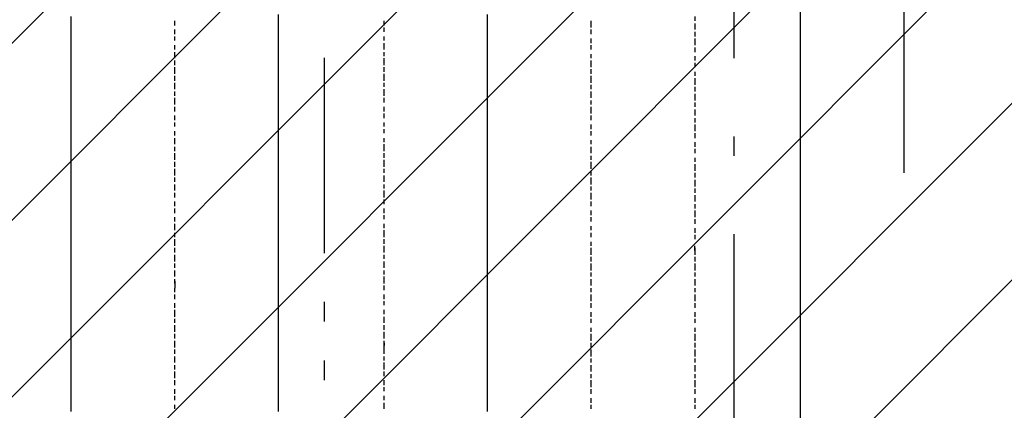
# Model space of a CAD drawing. Extents: x 997 to 109698, y 921 to 94021.
# Tile 395 of 656: x 16113 to 18005, y 39058 to 39808. Entities that reach past the tile are written whole.
import ezdxf

# ---------------------------------------------------------------- set-up
doc = ezdxf.new("R2010")
doc.units = 0
doc.header["$MEASUREMENT"] = 0
for name, color, linetype in [('12', 7, 'CONTINUOUS'), ('28', 7, 'CONTINUOUS'), ('40', 7, 'CONTINUOUS')]:
    doc.layers.add(name, color=color, linetype=linetype)

msp = doc.modelspace()

# ---------------------------------------------------------------- linework, layer by layer
at = {"layer": '12', "color": 1}
for p, q in [((17811.630503, 40512.563401), (17811.630503, 39513.563401)), ((17409.630503, 39813.563401), (17409.630503, 39805.563401)), ((16410.630503, 39796.563401), (16410.630503, 39805.563401)), ((16812.630503, 39796.563401), (16812.630503, 39805.563401)), ((16812.630503, 39784.563401), (16812.630503, 39792.563401)), ((17210.630503, 39792.563401), (17210.630503, 39805.563401)), ((17409.630503, 39800.563401), (17409.630503, 39788.563401)), ((16410.630503, 39779.563401), (16410.630503, 39788.563401)), ((16410.630503, 39767.563401), (16410.630503, 39775.563401)), ((16812.630503, 39767.563401), (16812.630503, 39775.563401)), ((17210.630503, 39779.563401), (17210.630503, 39788.563401)), ((17409.630503, 39784.563401), (17409.630503, 39775.563401)), ((16410.630503, 39750.563401), (16410.630503, 39758.563401)), ((16812.630503, 39750.563401), (16812.630503, 39762.563401)), ((17210.630503, 39762.563401), (17210.630503, 39771.563401)), ((17210.630503, 39750.563401), (17210.630503, 39758.563401)), ((17409.630503, 39771.563401), (17409.630503, 39758.563401)), ((17409.630503, 39754.563401), (17409.630503, 39745.563401)), ((16410.630503, 39733.563401), (16410.630503, 39745.563401)), ((16812.630503, 39737.563401), (16812.630503, 39745.563401)), ((17210.630503, 39733.563401), (17210.630503, 39741.563401)), ((17409.630503, 39737.563401), (17409.630503, 39729.563401)), ((16410.630503, 39720.563401), (16410.630503, 39729.563401)), ((16410.630503, 39703.563401), (16410.630503, 39716.563401)), ((16812.630503, 39720.563401), (16812.630503, 39733.563401)), ((16812.630503, 39707.563401), (16812.630503, 39716.563401)), ((17210.630503, 39716.563401), (17210.630503, 39729.563401)), ((17409.630503, 39724.563401), (17409.630503, 39716.563401)), ((16410.630503, 39690.563401), (16410.630503, 39699.563401)), ((16812.630503, 39690.563401), (16812.630503, 39703.563401)), ((17210.630503, 39703.563401), (17210.630503, 39712.563401)), ((17210.630503, 39686.563401), (17210.630503, 39699.563401)), ((17409.630503, 39707.563401), (17409.630503, 39699.563401)), ((16410.630503, 39674.563401), (16410.630503, 39686.563401)), ((16812.630503, 39678.563401), (16812.630503, 39686.563401)), ((17210.630503, 39674.563401), (17210.630503, 39682.563401)), ((17409.630503, 39695.563401), (17409.630503, 39682.563401)), ((17409.630503, 39678.563401), (17409.630503, 39669.563401)), ((16410.630503, 39661.563401), (16410.630503, 39669.563401)), ((16812.630503, 39661.563401), (16812.630503, 39674.563401)), ((17210.630503, 39657.563401), (17210.630503, 39669.563401)), ((17409.630503, 39665.563401), (17409.630503, 39652.563401)), ((16410.630503, 39644.563401), (16410.630503, 39657.563401)), ((16410.630503, 39631.563401), (16410.630503, 39640.563401)), ((16812.630503, 39648.563401), (16812.630503, 39657.563401)), ((16812.630503, 39631.563401), (16812.630503, 39640.563401)), ((17210.630503, 39644.563401), (17210.630503, 39652.563401)), ((17210.630503, 39627.563401), (17210.630503, 39640.563401)), ((17409.630503, 39648.563401), (17409.630503, 39640.563401)), ((16410.630503, 39614.563401), (16410.630503, 39623.563401)), ((16812.630503, 39618.563401), (16812.630503, 39627.563401)), ((17210.630503, 39614.563401), (17210.630503, 39623.563401)), ((17409.630503, 39635.563401), (17409.630503, 39623.563401)), ((16410.630503, 39602.563401), (16410.630503, 39610.563401)), ((16812.630503, 39602.563401), (16812.630503, 39610.563401)), ((17210.630503, 39597.563401), (17210.630503, 39606.563401)), ((17409.630503, 39618.563401), (17409.630503, 39610.563401)), ((17409.630503, 39606.563401), (17409.630503, 39593.563401)), ((16410.630503, 39585.563401), (16410.630503, 39593.563401)), ((16812.630503, 39589.563401), (16812.630503, 39597.563401)), ((17210.630503, 39585.563401), (17210.630503, 39593.563401)), ((17409.630503, 39589.563401), (17409.630503, 39580.563401)), ((16410.630503, 39568.563401), (16410.630503, 39580.563401)), ((16812.630503, 39572.563401), (16812.630503, 39580.563401)), ((16812.630503, 39555.563401), (16812.630503, 39568.563401)), ((17210.630503, 39568.563401), (17210.630503, 39576.563401)), ((17409.630503, 39572.563401), (17409.630503, 39563.563401)), ((16410.630503, 39555.563401), (16410.630503, 39563.563401)), ((16410.630503, 39538.563401), (16410.630503, 39551.563401)), ((16812.630503, 39542.563401), (16812.630503, 39551.563401)), ((17210.630503, 39551.563401), (17210.630503, 39563.563401)), ((17210.630503, 39538.563401), (17210.630503, 39546.563401)), ((17409.630503, 39559.563401), (17409.630503, 39551.563401)), ((16410.630503, 39525.563401), (16410.630503, 39534.563401)), ((16812.630503, 39525.563401), (16812.630503, 39538.563401)), ((17210.630503, 39521.563401), (17210.630503, 39534.563401)), ((17409.630503, 39542.563401), (17409.630503, 39534.563401)), ((17409.630503, 39530.563401), (17409.630503, 39517.563401)), ((16410.630503, 39508.563401), (16410.630503, 39521.563401)), ((16812.630503, 39513.563401), (16812.630503, 39521.563401)), ((16812.630503, 39496.563401), (16812.630503, 39508.563401)), ((17210.630503, 39508.563401), (17210.630503, 39517.563401)), ((17409.630503, 39513.563401), (17409.630503, 39504.563401)), ((16410.630503, 39496.563401), (16410.630503, 39504.563401)), ((16410.630503, 39479.563401), (16410.630503, 39491.563401)), ((16812.630503, 39483.563401), (16812.630503, 39491.563401)), ((17210.630503, 39491.563401), (17210.630503, 39504.563401)), ((17409.630503, 39500.563401), (17409.630503, 39487.563401)), ((16410.630503, 39466.563401), (16410.630503, 39475.563401)), ((16812.630503, 39466.563401), (16812.630503, 39479.563401)), ((17210.630503, 39479.563401), (17210.630503, 39487.563401)), ((17210.630503, 39462.563401), (17210.630503, 39475.563401)), ((17409.630503, 39483.563401), (17409.630503, 39475.563401)), ((17409.630503, 39470.563401), (17409.630503, 39458.563401)), ((16410.630503, 39449.563401), (16410.630503, 39458.563401)), ((16812.630503, 39453.563401), (16812.630503, 39462.563401)), ((17210.630503, 39449.563401), (17210.630503, 39458.563401)), ((17409.630503, 39453.563401), (17409.630503, 39445.563401)), ((16410.630503, 39436.563401), (16410.630503, 39445.563401)), ((16812.630503, 39436.563401), (16812.630503, 39445.563401)), ((16812.630503, 39424.563401), (16812.630503, 39432.563401)), ((17210.630503, 39432.563401), (17210.630503, 39441.563401)), ((17409.630503, 39441.563401), (17409.630503, 39428.563401)), ((16410.630503, 39420.563401), (16410.630503, 39428.563401)), ((16410.630503, 39403.563401), (16410.630503, 39415.563401)), ((16812.630503, 39407.563401), (16812.630503, 39415.563401)), ((17210.630503, 39420.563401), (17210.630503, 39428.563401)), ((17409.630503, 39424.563401), (17409.630503, 39415.563401)), ((16410.630503, 39390.563401), (16410.630503, 39398.563401)), ((16812.630503, 39390.563401), (16812.630503, 39403.563401)), ((17210.630503, 39403.563401), (17210.630503, 39411.563401)), ((17210.630503, 39390.563401), (17210.630503, 39398.563401)), ((17409.630503, 39407.563401), (17409.630503, 39398.563401)), ((17409.630503, 39394.563401), (17409.630503, 39386.563401)), ((16410.630503, 39373.563401), (16410.630503, 39386.563401)), ((16812.630503, 39377.563401), (16812.630503, 39386.563401)), ((17210.630503, 39373.563401), (17210.630503, 39381.563401)), ((16410.630503, 39360.563401), (16410.630503, 39369.563401)), ((16410.630503, 39343.563401), (16410.630503, 39356.563401)), ((16812.630503, 39360.563401), (16812.630503, 39373.563401)), ((16812.630503, 39348.563401), (16812.630503, 39356.563401)), ((17210.630503, 39356.563401), (17210.630503, 39369.563401)), ((17409.630503, 39364.563401), (17409.630503, 39373.563401)), ((17409.630503, 39369.563401), (17409.630503, 39356.563401)), ((16410.630503, 39331.563401), (16410.630503, 39339.563401)), ((16812.630503, 39331.563401), (16812.630503, 39343.563401)), ((17210.630503, 39343.563401), (17210.630503, 39352.563401)), ((17210.630503, 39326.563401), (17210.630503, 39339.563401)), ((17409.630503, 39352.563401), (17409.630503, 39343.563401)), ((17409.630503, 39339.563401), (17409.630503, 39326.563401)), ((16410.630503, 39314.563401), (16410.630503, 39326.563401)), ((16812.630503, 39318.563401), (16812.630503, 39326.563401)), ((17210.630503, 39314.563401), (17210.630503, 39322.563401)), ((17409.630503, 39322.563401), (17409.630503, 39314.563401)), ((16410.630503, 39301.563401), (16410.630503, 39309.563401)), ((16812.630503, 39301.563401), (16812.630503, 39314.563401)), ((17210.630503, 39297.563401), (17210.630503, 39309.563401)), ((17409.630503, 39309.563401), (17409.630503, 39297.563401)), ((16410.630503, 39284.563401), (16410.630503, 39292.563401)), ((16410.630503, 39271.563401), (16410.630503, 39280.563401)), ((16812.630503, 39288.563401), (16812.630503, 39297.563401)), ((16812.630503, 39271.563401), (16812.630503, 39280.563401)), ((17210.630503, 39284.563401), (17210.630503, 39292.563401)), ((17210.630503, 39267.563401), (17210.630503, 39280.563401)), ((17409.630503, 39292.563401), (17409.630503, 39284.563401)), ((17409.630503, 39280.563401), (17409.630503, 39267.563401)), ((16410.630503, 39254.563401), (16410.630503, 39263.563401)), ((16812.630503, 39259.563401), (16812.630503, 39267.563401)), ((17210.630503, 39254.563401), (17210.630503, 39263.563401)), ((17409.630503, 39263.563401), (17409.630503, 39254.563401)), ((16410.630503, 39237.563401), (16410.630503, 39250.563401)), ((16812.630503, 39242.563401), (16812.630503, 39250.563401)), ((17210.630503, 39237.563401), (17210.630503, 39246.563401)), ((17409.630503, 39246.563401), (17409.630503, 39237.563401)), ((16410.630503, 39225.563401), (16410.630503, 39233.563401)), ((16812.630503, 39225.563401), (16812.630503, 39237.563401)), ((17210.630503, 39225.563401), (17210.630503, 39233.563401)), ((17409.630503, 39233.563401), (17409.630503, 39225.563401)), ((16410.630503, 39208.563401), (16410.630503, 39221.563401)), ((16812.630503, 39212.563401), (16812.630503, 39221.563401)), ((16812.630503, 39195.563401), (16812.630503, 39208.563401)), ((17210.630503, 39208.563401), (17210.630503, 39216.563401)), ((17409.630503, 39216.563401), (17409.630503, 39208.563401)), ((16410.630503, 39195.563401), (16410.630503, 39204.563401)), ((16410.630503, 39178.563401), (16410.630503, 39191.563401)), ((16812.630503, 39182.563401), (16812.630503, 39191.563401)), ((17210.630503, 39191.563401), (17210.630503, 39204.563401)), ((17210.630503, 39178.563401), (17210.630503, 39187.563401)), ((17409.630503, 39204.563401), (17409.630503, 39191.563401)), ((17409.630503, 39187.563401), (17409.630503, 39178.563401)), ((16410.630503, 39166.563401), (16410.630503, 39174.563401)), ((16812.630503, 39166.563401), (16812.630503, 39178.563401)), ((17210.630503, 39161.563401), (17210.630503, 39174.563401)), ((17409.630503, 39174.563401), (17409.630503, 39161.563401)), ((16410.630503, 39149.563401), (16410.630503, 39161.563401)), ((16812.630503, 39153.563401), (16812.630503, 39161.563401)), ((16812.630503, 39136.563401), (16812.630503, 39149.563401)), ((17210.630503, 39149.563401), (17210.630503, 39157.563401)), ((17409.630503, 39157.563401), (17409.630503, 39149.563401)), ((16410.630503, 39136.563401), (16410.630503, 39144.563401)), ((16410.630503, 39119.563401), (16410.630503, 39132.563401)), ((16812.630503, 39123.563401), (16812.630503, 39132.563401)), ((17210.630503, 39132.563401), (17210.630503, 39144.563401)), ((17409.630503, 39144.563401), (17409.630503, 39132.563401)), ((16410.630503, 39106.563401), (16410.630503, 39115.563401)), ((16812.630503, 39106.563401), (16812.630503, 39115.563401)), ((17210.630503, 39119.563401), (17210.630503, 39127.563401)), ((17210.630503, 39102.563401), (17210.630503, 39115.563401)), ((17409.630503, 39127.563401), (17409.630503, 39119.563401)), ((17409.630503, 39115.563401), (17409.630503, 39102.563401)), ((16410.630503, 39089.563401), (16410.630503, 39098.563401)), ((16812.630503, 39094.563401), (16812.630503, 39102.563401)), ((17210.630503, 39089.563401), (17210.630503, 39098.563401)), ((17409.630503, 39098.563401), (17409.630503, 39089.563401)), ((16410.630503, 39077.563401), (16410.630503, 39085.563401)), ((16812.630503, 39077.563401), (16812.630503, 39085.563401)), ((16812.630503, 39060.563401), (16812.630503, 39072.563401)), ((17210.630503, 39072.563401), (17210.630503, 39081.563401)), ((17409.630503, 39081.563401), (17409.630503, 39072.563401)), ((16410.630503, 39060.563401), (16410.630503, 39068.563401)), ((17210.630503, 39060.563401), (17210.630503, 39068.563401)), ((17409.630503, 39068.563401), (17409.630503, 39060.563401))]:
    msp.add_line(p, q, dxfattribs=at)
at = {"layer": '12', "color": 5}
for p, q in [((17612.630503, 40059.563401), (17612.630503, 39060.563401)), ((16211.630503, 39805.563401), (16211.630503, 39813.563401)), ((16609.630503, 39805.563401), (16609.630503, 39817.563401)), ((17011.630503, 39805.563401), (17011.630503, 39817.563401)), ((16211.630503, 39792.563401), (16211.630503, 39805.563401)), ((16211.630503, 39784.563401), (16211.630503, 39792.563401)), ((16609.630503, 39796.563401), (16609.630503, 39805.563401)), ((16609.630503, 39788.563401), (16609.630503, 39796.563401)), ((17011.630503, 39796.563401), (17011.630503, 39805.563401)), ((17011.630503, 39788.563401), (17011.630503, 39796.563401)), ((16211.630503, 39775.563401), (16211.630503, 39784.563401)), ((16211.630503, 39762.563401), (16211.630503, 39775.563401)), ((16609.630503, 39775.563401), (16609.630503, 39788.563401)), ((16609.630503, 39767.563401), (16609.630503, 39775.563401)), ((17011.630503, 39775.563401), (17011.630503, 39788.563401)), ((17011.630503, 39767.563401), (17011.630503, 39775.563401)), ((16211.630503, 39754.563401), (16211.630503, 39762.563401)), ((16211.630503, 39745.563401), (16211.630503, 39754.563401)), ((16609.630503, 39758.563401), (16609.630503, 39767.563401)), ((16609.630503, 39745.563401), (16609.630503, 39758.563401)), ((17011.630503, 39758.563401), (17011.630503, 39767.563401)), ((17011.630503, 39745.563401), (17011.630503, 39758.563401)), ((16211.630503, 39733.563401), (16211.630503, 39745.563401)), ((16609.630503, 39737.563401), (16609.630503, 39745.563401)), ((16609.630503, 39729.563401), (16609.630503, 39737.563401)), ((17011.630503, 39737.563401), (17011.630503, 39745.563401)), ((17011.630503, 39724.563401), (17011.630503, 39737.563401)), ((16211.630503, 39724.563401), (16211.630503, 39733.563401)), ((16211.630503, 39716.563401), (16211.630503, 39724.563401)), ((16211.630503, 39703.563401), (16211.630503, 39716.563401)), ((16609.630503, 39716.563401), (16609.630503, 39729.563401)), ((16609.630503, 39707.563401), (16609.630503, 39716.563401)), ((17011.630503, 39716.563401), (17011.630503, 39724.563401)), ((17011.630503, 39707.563401), (17011.630503, 39716.563401)), ((16211.630503, 39695.563401), (16211.630503, 39703.563401)), ((16609.630503, 39699.563401), (16609.630503, 39707.563401)), ((16609.630503, 39686.563401), (16609.630503, 39699.563401)), ((17011.630503, 39695.563401), (17011.630503, 39707.563401)), ((16211.630503, 39682.563401), (16211.630503, 39695.563401)), ((16211.630503, 39674.563401), (16211.630503, 39682.563401)), ((16609.630503, 39678.563401), (16609.630503, 39686.563401)), ((16609.630503, 39665.563401), (16609.630503, 39678.563401)), ((17011.630503, 39686.563401), (17011.630503, 39695.563401)), ((17011.630503, 39678.563401), (17011.630503, 39686.563401)), ((17011.630503, 39665.563401), (17011.630503, 39678.563401)), ((16211.630503, 39665.563401), (16211.630503, 39674.563401)), ((16211.630503, 39652.563401), (16211.630503, 39665.563401)), ((16609.630503, 39657.563401), (16609.630503, 39665.563401)), ((17011.630503, 39657.563401), (17011.630503, 39665.563401)), ((16211.630503, 39644.563401), (16211.630503, 39652.563401)), ((16211.630503, 39635.563401), (16211.630503, 39644.563401)), ((16609.630503, 39648.563401), (16609.630503, 39657.563401)), ((16609.630503, 39635.563401), (16609.630503, 39648.563401)), ((17011.630503, 39648.563401), (17011.630503, 39657.563401)), ((17011.630503, 39635.563401), (17011.630503, 39648.563401)), ((16211.630503, 39623.563401), (16211.630503, 39635.563401)), ((16211.630503, 39614.563401), (16211.630503, 39623.563401)), ((16609.630503, 39627.563401), (16609.630503, 39635.563401)), ((16609.630503, 39618.563401), (16609.630503, 39627.563401)), ((17011.630503, 39627.563401), (17011.630503, 39635.563401)), ((17011.630503, 39618.563401), (17011.630503, 39627.563401)), ((16211.630503, 39606.563401), (16211.630503, 39614.563401)), ((16211.630503, 39593.563401), (16211.630503, 39606.563401)), ((16609.630503, 39606.563401), (16609.630503, 39618.563401)), ((16609.630503, 39597.563401), (16609.630503, 39606.563401)), ((17011.630503, 39606.563401), (17011.630503, 39618.563401)), ((17011.630503, 39597.563401), (17011.630503, 39606.563401)), ((16211.630503, 39585.563401), (16211.630503, 39593.563401)), ((16211.630503, 39572.563401), (16211.630503, 39585.563401)), ((16609.630503, 39589.563401), (16609.630503, 39597.563401)), ((16609.630503, 39576.563401), (16609.630503, 39589.563401)), ((17011.630503, 39585.563401), (17011.630503, 39597.563401)), ((17011.630503, 39576.563401), (17011.630503, 39585.563401)), ((16211.630503, 39563.563401), (16211.630503, 39572.563401)), ((16609.630503, 39568.563401), (16609.630503, 39576.563401)), ((16609.630503, 39555.563401), (16609.630503, 39568.563401)), ((17011.630503, 39568.563401), (17011.630503, 39576.563401)), ((17011.630503, 39555.563401), (17011.630503, 39568.563401)), ((16211.630503, 39555.563401), (16211.630503, 39563.563401)), ((16211.630503, 39542.563401), (16211.630503, 39555.563401)), ((16609.630503, 39546.563401), (16609.630503, 39555.563401)), ((16609.630503, 39538.563401), (16609.630503, 39546.563401)), ((17011.630503, 39546.563401), (17011.630503, 39555.563401)), ((17011.630503, 39538.563401), (17011.630503, 39546.563401)), ((16211.630503, 39534.563401), (16211.630503, 39542.563401)), ((16211.630503, 39525.563401), (16211.630503, 39534.563401)), ((16609.630503, 39525.563401), (16609.630503, 39538.563401)), ((17011.630503, 39525.563401), (17011.630503, 39538.563401)), ((16211.630503, 39513.563401), (16211.630503, 39525.563401)), ((16211.630503, 39504.563401), (16211.630503, 39513.563401)), ((16609.630503, 39517.563401), (16609.630503, 39525.563401)), ((16609.630503, 39508.563401), (16609.630503, 39517.563401)), ((16609.630503, 39496.563401), (16609.630503, 39508.563401)), ((17011.630503, 39517.563401), (17011.630503, 39525.563401)), ((17011.630503, 39508.563401), (17011.630503, 39517.563401)), ((17011.630503, 39496.563401), (17011.630503, 39508.563401)), ((16211.630503, 39496.563401), (16211.630503, 39504.563401)), ((16211.630503, 39483.563401), (16211.630503, 39496.563401)), ((16609.630503, 39487.563401), (16609.630503, 39496.563401)), ((17011.630503, 39487.563401), (17011.630503, 39496.563401)), ((16211.630503, 39475.563401), (16211.630503, 39483.563401)), ((16211.630503, 39462.563401), (16211.630503, 39475.563401)), ((16609.630503, 39479.563401), (16609.630503, 39487.563401)), ((16609.630503, 39466.563401), (16609.630503, 39479.563401)), ((17011.630503, 39475.563401), (17011.630503, 39487.563401)), ((17011.630503, 39466.563401), (17011.630503, 39475.563401)), ((16211.630503, 39453.563401), (16211.630503, 39462.563401)), ((16211.630503, 39445.563401), (16211.630503, 39453.563401)), ((16609.630503, 39458.563401), (16609.630503, 39466.563401)), ((16609.630503, 39445.563401), (16609.630503, 39458.563401)), ((17011.630503, 39458.563401), (17011.630503, 39466.563401)), ((17011.630503, 39445.563401), (17011.630503, 39458.563401)), ((16211.630503, 39432.563401), (16211.630503, 39445.563401)), ((16211.630503, 39424.563401), (16211.630503, 39432.563401)), ((16609.630503, 39436.563401), (16609.630503, 39445.563401)), ((16609.630503, 39428.563401), (16609.630503, 39436.563401)), ((17011.630503, 39436.563401), (17011.630503, 39445.563401)), ((17011.630503, 39428.563401), (17011.630503, 39436.563401)), ((16211.630503, 39415.563401), (16211.630503, 39424.563401)), ((16211.630503, 39403.563401), (16211.630503, 39415.563401)), ((16609.630503, 39415.563401), (16609.630503, 39428.563401)), ((16609.630503, 39407.563401), (16609.630503, 39415.563401)), ((17011.630503, 39415.563401), (17011.630503, 39428.563401)), ((17011.630503, 39407.563401), (17011.630503, 39415.563401)), ((16211.630503, 39394.563401), (16211.630503, 39403.563401)), ((16211.630503, 39386.563401), (16211.630503, 39394.563401)), ((16609.630503, 39398.563401), (16609.630503, 39407.563401)), ((16609.630503, 39386.563401), (16609.630503, 39398.563401)), ((17011.630503, 39398.563401), (17011.630503, 39407.563401)), ((17011.630503, 39386.563401), (17011.630503, 39398.563401)), ((16211.630503, 39373.563401), (16211.630503, 39386.563401)), ((16609.630503, 39377.563401), (16609.630503, 39386.563401)), ((16609.630503, 39369.563401), (16609.630503, 39377.563401)), ((17011.630503, 39377.563401), (17011.630503, 39386.563401)), ((17011.630503, 39364.563401), (17011.630503, 39377.563401)), ((16211.630503, 39364.563401), (16211.630503, 39373.563401)), ((16211.630503, 39356.563401), (16211.630503, 39364.563401)), ((16211.630503, 39343.563401), (16211.630503, 39356.563401)), ((16609.630503, 39356.563401), (16609.630503, 39369.563401)), ((16609.630503, 39348.563401), (16609.630503, 39356.563401)), ((17011.630503, 39356.563401), (17011.630503, 39364.563401)), ((17011.630503, 39348.563401), (17011.630503, 39356.563401)), ((16211.630503, 39335.563401), (16211.630503, 39343.563401)), ((16609.630503, 39335.563401), (16609.630503, 39348.563401)), ((17011.630503, 39335.563401), (17011.630503, 39348.563401)), ((16211.630503, 39322.563401), (16211.630503, 39335.563401)), ((16211.630503, 39314.563401), (16211.630503, 39322.563401)), ((16609.630503, 39326.563401), (16609.630503, 39335.563401)), ((16609.630503, 39318.563401), (16609.630503, 39326.563401)), ((16609.630503, 39305.563401), (16609.630503, 39318.563401)), ((17011.630503, 39326.563401), (17011.630503, 39335.563401)), ((17011.630503, 39318.563401), (17011.630503, 39326.563401)), ((17011.630503, 39305.563401), (17011.630503, 39318.563401)), ((16211.630503, 39305.563401), (16211.630503, 39314.563401)), ((16211.630503, 39292.563401), (16211.630503, 39305.563401)), ((16609.630503, 39297.563401), (16609.630503, 39305.563401)), ((17011.630503, 39297.563401), (17011.630503, 39305.563401)), ((16211.630503, 39284.563401), (16211.630503, 39292.563401)), ((16211.630503, 39276.563401), (16211.630503, 39284.563401)), ((16609.630503, 39288.563401), (16609.630503, 39297.563401)), ((16609.630503, 39276.563401), (16609.630503, 39288.563401)), ((17011.630503, 39288.563401), (17011.630503, 39297.563401)), ((17011.630503, 39276.563401), (17011.630503, 39288.563401)), ((16211.630503, 39263.563401), (16211.630503, 39276.563401)), ((16211.630503, 39254.563401), (16211.630503, 39263.563401)), ((16609.630503, 39267.563401), (16609.630503, 39276.563401)), ((16609.630503, 39259.563401), (16609.630503, 39267.563401)), ((17011.630503, 39267.563401), (17011.630503, 39276.563401)), ((17011.630503, 39254.563401), (17011.630503, 39267.563401)), ((16211.630503, 39246.563401), (16211.630503, 39254.563401)), ((16211.630503, 39233.563401), (16211.630503, 39246.563401)), ((16609.630503, 39246.563401), (16609.630503, 39259.563401)), ((16609.630503, 39237.563401), (16609.630503, 39246.563401)), ((17011.630503, 39246.563401), (17011.630503, 39254.563401)), ((17011.630503, 39237.563401), (17011.630503, 39246.563401)), ((16211.630503, 39225.563401), (16211.630503, 39233.563401)), ((16211.630503, 39212.563401), (16211.630503, 39225.563401)), ((16609.630503, 39225.563401), (16609.630503, 39237.563401)), ((16609.630503, 39216.563401), (16609.630503, 39225.563401)), ((17011.630503, 39225.563401), (17011.630503, 39237.563401)), ((17011.630503, 39216.563401), (17011.630503, 39225.563401)), ((16211.630503, 39204.563401), (16211.630503, 39212.563401)), ((16609.630503, 39208.563401), (16609.630503, 39216.563401)), ((16609.630503, 39195.563401), (16609.630503, 39208.563401)), ((17011.630503, 39208.563401), (17011.630503, 39216.563401)), ((17011.630503, 39195.563401), (17011.630503, 39208.563401)), ((16211.630503, 39195.563401), (16211.630503, 39204.563401)), ((16211.630503, 39182.563401), (16211.630503, 39195.563401)), ((16609.630503, 39187.563401), (16609.630503, 39195.563401)), ((16609.630503, 39178.563401), (16609.630503, 39187.563401)), ((17011.630503, 39187.563401), (17011.630503, 39195.563401)), ((17011.630503, 39178.563401), (17011.630503, 39187.563401)), ((16211.630503, 39174.563401), (16211.630503, 39182.563401)), ((16211.630503, 39166.563401), (16211.630503, 39174.563401)), ((16609.630503, 39166.563401), (16609.630503, 39178.563401)), ((17011.630503, 39166.563401), (17011.630503, 39178.563401)), ((16211.630503, 39153.563401), (16211.630503, 39166.563401)), ((16211.630503, 39144.563401), (16211.630503, 39153.563401)), ((16609.630503, 39157.563401), (16609.630503, 39166.563401)), ((16609.630503, 39149.563401), (16609.630503, 39157.563401)), ((16609.630503, 39136.563401), (16609.630503, 39149.563401)), ((17011.630503, 39157.563401), (17011.630503, 39166.563401)), ((17011.630503, 39144.563401), (17011.630503, 39157.563401)), ((16211.630503, 39136.563401), (16211.630503, 39144.563401)), ((16211.630503, 39123.563401), (16211.630503, 39136.563401)), ((16609.630503, 39127.563401), (16609.630503, 39136.563401)), ((17011.630503, 39136.563401), (17011.630503, 39144.563401)), ((17011.630503, 39127.563401), (17011.630503, 39136.563401)), ((16211.630503, 39115.563401), (16211.630503, 39123.563401)), ((16211.630503, 39102.563401), (16211.630503, 39115.563401)), ((16609.630503, 39119.563401), (16609.630503, 39127.563401)), ((16609.630503, 39106.563401), (16609.630503, 39119.563401)), ((17011.630503, 39115.563401), (17011.630503, 39127.563401)), ((17011.630503, 39106.563401), (17011.630503, 39115.563401)), ((16211.630503, 39094.563401), (16211.630503, 39102.563401)), ((16211.630503, 39085.563401), (16211.630503, 39094.563401)), ((16609.630503, 39098.563401), (16609.630503, 39106.563401)), ((16609.630503, 39085.563401), (16609.630503, 39098.563401)), ((17011.630503, 39098.563401), (17011.630503, 39106.563401)), ((17011.630503, 39085.563401), (17011.630503, 39098.563401)), ((16211.630503, 39072.563401), (16211.630503, 39085.563401)), ((16211.630503, 39064.563401), (16211.630503, 39072.563401)), ((16609.630503, 39077.563401), (16609.630503, 39085.563401)), ((16609.630503, 39068.563401), (16609.630503, 39077.563401)), ((17011.630503, 39077.563401), (17011.630503, 39085.563401)), ((17011.630503, 39068.563401), (17011.630503, 39077.563401)), ((16211.630503, 39055.563401), (16211.630503, 39064.563401)), ((16609.630503, 39055.563401), (16609.630503, 39068.563401)), ((17011.630503, 39055.563401), (17011.630503, 39068.563401)), ((17612.630503, 39060.563401), (17612.630503, 38289.563401))]:
    msp.add_line(p, q, dxfattribs=at)
at = {"layer": '12', "color": 1}
for points in [[(16410.630503, 39301.563401), (16410.630503, 39305.563401), (16410.630503, 39292.563401)], [(16812.630503, 39178.563401), (16812.630503, 39187.563401), (16812.630503, 39182.563401)]]:
    msp.add_lwpolyline(points, dxfattribs=at)
at = {"layer": '28', "color": 2}
for p, q in [((14872.636205, 38537.386105), (35021.205338, 58685.955237)), ((14872.636205, 38197.97485), (35360.616592, 58685.955237)), ((14872.636205, 37858.563595), (35700.027847, 58685.955237)), ((14872.636205, 37519.15234), (36039.439102, 58685.955237)), ((14872.636205, 37179.741085), (36378.850357, 58685.955237)), ((36718.261612, 58685.955237), (14872.636205, 36840.32983)), ((36822.636205, 58450.918575), (14872.636205, 36500.918575)), ((36822.636205, 58111.50732), (14872.636205, 36161.50732))]:
    msp.add_line(p, q, dxfattribs=at)
at = {"layer": '28', "color": 4}
for p, q in [((17485.630503, 39733.563401), (17485.630503, 40108.563401)), ((17485.630503, 39021.063401), (17485.630503, 39396.063401))]:
    msp.add_line(p, q, dxfattribs=at)
at = {"layer": '28', "color": 4, "linetype": 'Continuous'}
msp.add_line((17485.630503, 39546.063401), (17485.630503, 39583.563401), dxfattribs=at)
at = {"layer": '40', "color": 8, "linetype": 'Continuous'}
for p, q in [((16697.636205, 39734.704238), (16697.636205, 39359.704238)), ((16697.636205, 39265.954238), (16697.636205, 39228.454238)), ((16697.636205, 39153.454238), (16697.636205, 39115.954238))]:
    msp.add_line(p, q, dxfattribs=at)

doc.saveas('drawing.dxf')
